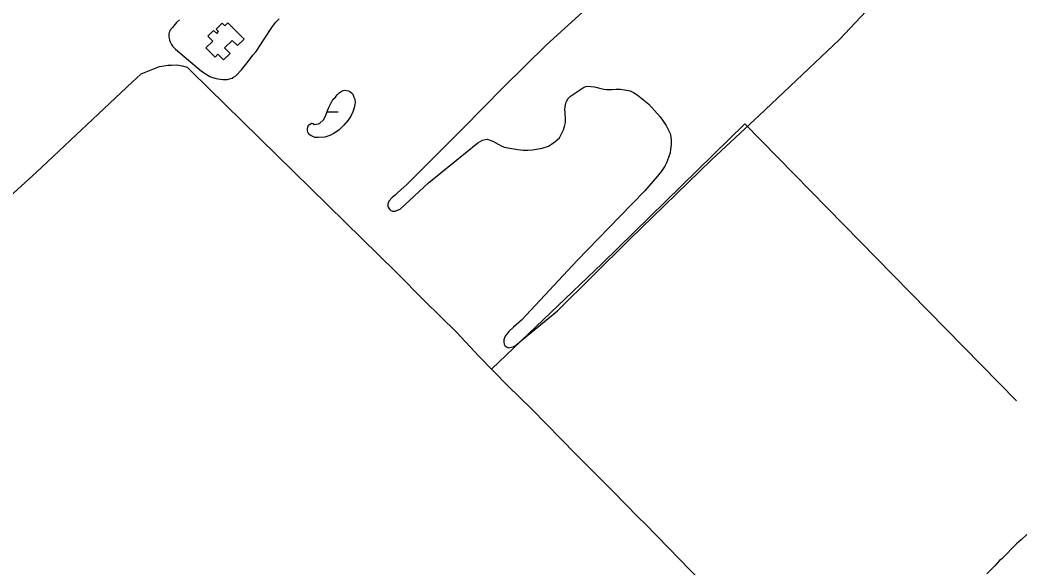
# Model space of a CAD drawing. Extents: x 3704301 to 3742427, y 506229 to 532009.
# Drawn here: x 3716465 to 3718668, y 516437 to 517639 of the extents above; entities that cross this region are included whole.
import ezdxf

# ---------------------------------------------------------------- set-up
doc = ezdxf.new("R2010")
doc.units = 0
for name, color, linetype in [('V-BLDG-OTLN', 7, 'Continuous'), ('V-SITE-VEGE', 7, 'Continuous'), ('V-TOPO-SHOR', 7, 'Continuous'), ('V-WETL-SWMP', 7, 'Continuous')]:
    doc.layers.add(name, color=color, linetype=linetype)

msp = doc.modelspace()

# ---------------------------------------------------------------- linework, layer by layer
at = {"layer": 'V-BLDG-OTLN'}
msp.add_lwpolyline([(3716920.9, 517633.3), (3716956.3, 517597.8), (3716942, 517583.5), (3716930.5, 517594.9), (3716913.7, 517578.2), (3716925.5, 517566.4), (3716911.2, 517552.2), (3716899, 517564.4), (3716892.6, 517558), (3716872.4, 517578.2), (3716887.5, 517593.3), (3716876.9, 517603.9), (3716889.5, 517616.4), (3716896.2, 517609.8), (3716900.5, 517614.1), (3716895.1, 517619.5), (3716908.2, 517632.5), (3716914.1, 517626.5)], close=True, dxfattribs=at)
at = {"layer": 'V-SITE-VEGE'}
for points in [[(3717893.9, 517376), (3717893.5, 517366.6), (3717892.4, 517355.5), (3717891.2, 517347.9), (3717887.9, 517337.7), (3717883.4, 517326.2), (3717879.9, 517318.9), (3717872.3, 517307.7), (3717862.9, 517295.7), (3717836.2, 517264.9), (3717780.8, 517207.9), (3717687.4, 517111.4), (3717565.5, 516980.6), (3717548, 516965.2), (3717537.7, 516955.7), (3717529.1, 516945.8), (3717527.6, 516941.8), (3717526.1, 516937.3), (3717526.1, 516932.6), (3717527, 516927.6), (3717528.7, 516925), (3717532.2, 516921.8), (3717536.9, 516919.9), (3717548.2, 516922.5), (3717554.7, 516927), (3717566.9, 516937.6), (3717644.1, 517001.4), (3717801.4, 517156.8), (3717982.2, 517332.9), (3718087.1, 517430.2), (3718263, 517596.5), (3718404.3, 517747.7)], [(3717698.8, 517656.7), (3717620.2, 517585.3), (3717526, 517492.1), (3717436.4, 517401.1), (3717313.3, 517278.4), (3717293, 517259.8), (3717287.1, 517254.6), (3717281.7, 517249.7), (3717274.3, 517242.2), (3717273.2, 517239.8), (3717272.1, 517235.4), (3717272, 517231.1), (3717272.9, 517228.5), (3717275.3, 517224.2), (3717276.7, 517222.7), (3717278.3, 517221.4), (3717280.6, 517220.4), (3717282.4, 517219.9), (3717284.9, 517219.9), (3717287.9, 517220.2), (3717291, 517221), (3717298.9, 517224.4), (3717361.4, 517282), (3717469.7, 517370), (3717479.7, 517375.7), (3717486.4, 517377.3), (3717490.6, 517377.7), (3717494.5, 517376.7), (3717498.2, 517375.4), (3717502.1, 517373.6), (3717507.5, 517370.9), (3717514.1, 517366.8), (3717521.9, 517362.8), (3717527.7, 517360.7), (3717535.5, 517359), (3717557.2, 517355.5), (3717569, 517353.9), (3717578.8, 517353.7), (3717589.4, 517354.3), (3717610.9, 517358.4), (3717624.5, 517362.9), (3717631.2, 517366.7), (3717639.4, 517372.5), (3717648.4, 517381.1), (3717652.4, 517388), (3717654.7, 517392.3), (3717657.1, 517398.5), (3717659.4, 517405.6), (3717661.5, 517414.2), (3717662.1, 517420.4), (3717661.1, 517436.7), (3717660.6, 517443.2), (3717661.1, 517448.6), (3717661.6, 517452.4), (3717662.8, 517457.5), (3717665, 517462.4), (3717667.9, 517467), (3717672.6, 517472.6), (3717701.5, 517491.7), (3717706.1, 517493.3), (3717711, 517494), (3717725.1, 517493), (3717731.6, 517491.3), (3717736.2, 517489.7), (3717745.7, 517487.5), (3717752, 517487.1), (3717764.4, 517487.2), (3717773, 517487.6), (3717782.6, 517487.7), (3717803.5, 517484), (3717810.9, 517480.1), (3717819.3, 517475.4), (3717844.6, 517454.5), (3717869.2, 517427.2), (3717882.5, 517408), (3717887.9, 517397.7), (3717891.4, 517390.1), (3717893.3, 517382.6), (3717893.9, 517376)], [(3716814.5, 517640.3), (3716807.8, 517633.8), (3716798.9, 517622.9), (3716793.6, 517616.7), (3716792.6, 517613.9), (3716791.9, 517612.4), (3716791.1, 517609), (3716791.1, 517606.5), (3716791.4, 517602.8), (3716791.7, 517599.6), (3716793, 517595.1), (3716794.2, 517592), (3716797.4, 517585.8), (3716799.5, 517582.5), (3716805.7, 517575.7), (3716863.1, 517527.3), (3716881.2, 517515.6), (3716887.4, 517513.6), (3716895, 517511.4), (3716904.2, 517509.5), (3716909.4, 517508.6), (3716914.5, 517508.6), (3716919.1, 517509.2), (3716930.1, 517512.2), (3716933.4, 517513.9), (3716938.2, 517516.9), (3716950.7, 517530.2), (3716965.3, 517548.5), (3716975.9, 517562.1), (3716982.7, 517570.6), (3717000.7, 517597.3), (3717018.7, 517625), (3717026.1, 517634.5), (3717029.5, 517638.4), (3717033.6, 517642)], [(3718674, 516510), (3718661.7, 516498.3), (3718651.4, 516489.8), (3718619.6, 516456.9), (3718614.4, 516452.6), (3718604.2, 516441), (3718586.7, 516424)]]:
    msp.add_lwpolyline(points, dxfattribs=at)
at = {"layer": 'V-TOPO-SHOR'}
for points in [[(3717290.1, 517085.7), (3716840.2, 517527.5), (3716832, 517535.2), (3716821.5, 517538.3), (3716809, 517540.2), (3716796.7, 517539.8), (3716789.2, 517539.6), (3716775.7, 517537.5), (3716769.7, 517536.5), (3716729.5, 517520.6), (3716710.8, 517503.3), (3716500.9, 517305.7), (3716227.1, 517056.6)], [(3718055.7, 517411.6), (3717742.6, 517105.2), (3717499, 516873.3)], [(3718055.7, 517411.6), (3718381.1, 517079.2), (3718651.4, 516803.4)], [(3717290.1, 517085.7), (3717352, 517022.9), (3717422.4, 516954.6), (3717471.6, 516901.2), (3717534.9, 516836.7), (3717587.9, 516785.3), (3717684.5, 516686.6), (3717765.3, 516605.3), (3717821.6, 516548.2), (3717837.3, 516532.8), (3717912.2, 516455.9), (3717980.6, 516384.9), (3718035.5, 516329.1), (3718081.9, 516282.4), (3718129.5, 516232.6), (3718175.7, 516187.4), (3718244.8, 516114.6), (3718290.4, 516067.1)]]:
    msp.add_lwpolyline(points, dxfattribs=at)
at = {"layer": 'V-WETL-SWMP'}
msp.add_line((3717138.6, 517437.7), (3717163.1, 517438), dxfattribs=at)
msp.add_lwpolyline([(3717110.7, 517410.2), (3717109.8, 517409.8), (3717119.5, 517411.4), (3717122.8, 517413.2), (3717130.8, 517420.6), (3717134.1, 517426.8), (3717135.7, 517431), (3717138.3, 517436.8), (3717141.8, 517446.3), (3717151.5, 517464.9), (3717156.8, 517470.3), (3717160.9, 517475.2), (3717164.7, 517479.5), (3717166.9, 517481), (3717169.2, 517482.4), (3717173.8, 517484.5), (3717176.8, 517485.2), (3717181.1, 517485), (3717185.2, 517483.8), (3717188.8, 517482.7), (3717192.1, 517480), (3717195.1, 517476.7), (3717197.2, 517470.5), (3717199.1, 517465.7), (3717200, 517458.4), (3717199.6, 517453.9), (3717198.1, 517446.9), (3717195, 517438.2), (3717190.6, 517428.2), (3717184.8, 517419.8), (3717175.3, 517408.7), (3717164.7, 517398.8), (3717153.1, 517390.3), (3717144.4, 517386.1), (3717133.9, 517382.4), (3717119.3, 517381.3), (3717111.7, 517381.6), (3717102.5, 517385.8), (3717099.3, 517388), (3717096.1, 517393.7), (3717095.4, 517396.2), (3717095.5, 517400.8), (3717096, 517404.3), (3717098.1, 517408.4), (3717101.2, 517411.2), (3717104, 517412.8), (3717106.9, 517412.1)], close=True, dxfattribs=at)

doc.saveas('drawing.dxf')
